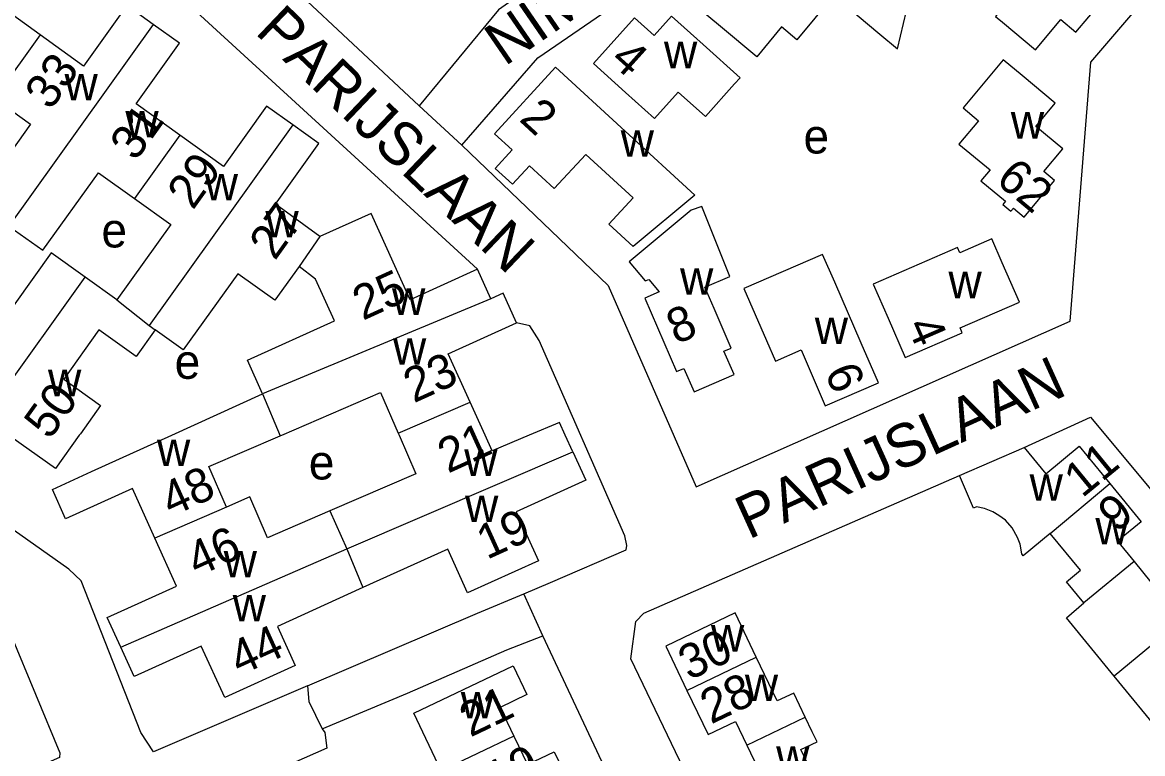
# Model space of a CAD drawing. Extents: x 157768 to 159790, y 387230 to 389604.
# Drawn here: x 158292.2 to 158422.4, y 388713 to 388797.9 of the extents above; entities that cross this region are included whole.
import ezdxf

# ---------------------------------------------------------------- set-up
doc = ezdxf.new("R2010")
doc.units = 0
for name, color, linetype in [('BLT_Basislijn', 7, 'Continuous'), ('BLT_Bebouwing', 7, 'Continuous'), ('BLT_Centroide', 7, 'Continuous'), ('BLT_Huisnummer', 7, 'Continuous'), ('BLT_Huisnummer_ tussenligend', 7, 'Continuous'), ('BLT_Onderverdeling_panden', 7, 'Continuous'), ('BLT_Straatnaam', 7, 'Continuous')]:
    doc.layers.add(name, color=color, linetype=linetype)

msp = doc.modelspace()

# ---------------------------------------------------------------- linework, layer by layer
at = {"layer": 'BLT_Basislijn'}
for p, q in [((158352.11, 388793.82), (158375.33, 388809.8)), ((158416.4, 388793.31), (158422.65, 388800.7)), ((158343.29, 388783.7), (158352.11, 388793.82)), ((158413.98, 388763.25), (158416.4, 388793.31)), ((158338.32, 388788.26), (158343.29, 388783.7)), ((158343.29, 388783.7), (158360.29, 388767.38)), ((158360.29, 388767.38), (158370.51, 388743.99)), ((158370.51, 388743.99), (158413.98, 388763.25)), ((158352.67, 388726.71), (158350.47, 388731.58))]:
    msp.add_line(p, q, dxfattribs=at)
for points in [[(158319.7, 388870.15), (158321.4, 388868.83), (158330.85, 388860.65), (158331.93, 388861), (158337.3, 388866.95), (158338.24, 388867.06), (158381.15, 388830.03), (158381.88, 388829.07), (158371.05, 388815.86), (158347.55, 388799.4), (158338.32, 388788.26)], [(158255.34, 388864.91), (158283.64, 388826.08), (158316.42, 388808.74), (158338.32, 388788.26)], [(158345.09, 388769.27), (158310.62, 388800.89), (158285.46, 388813.98), (158277.79, 388808.18)], [(158228.87, 388771.67), (158290.41, 388727.23), (158290.89, 388726.75), (158296.54, 388713.1), (158296.49, 388712.58), (158277.19, 388704.08), (158228.72, 388683.47), (158227.91, 388683.12)], [(158350.47, 388731.58), (158353.59, 388732.89), (158362.37, 388736.7), (158362.46, 388737.21), (158362.2, 388738.32), (158352.27, 388760.99), (158351.18, 388762.69), (158349.61, 388763.05)], [(158408.65, 388748.56), (158416.34, 388752.11), (158448.8, 388713.2)], [(158401.39, 388665.55), (158393.86, 388662), (158392.96, 388662.07), (158388.94, 388669.86), (158362.93, 388724.04), (158363.48, 388728.38), (158364.43, 388729.34), (158401.11, 388745.32)], [(158325.33, 388720.9), (158316.91, 388717.29), (158307.43, 388713.21), (158305.97, 388715.48), (158299.02, 388733.1), (158297.6, 388734.46), (158285.78, 388742.78)], [(158325.33, 388720.9), (158345.08, 388729.34), (158350.47, 388731.58)], [(158327.02, 388715.89), (158336.95, 388720.05), (158348.51, 388725.07), (158352.67, 388726.71)], [(158379.17, 388645.86), (158379.97, 388646.39), (158381.47, 388647.5), (158386.61, 388653.95), (158385.78, 388656.28), (158352.67, 388726.71)], [(158325.33, 388720.9), (158325.49, 388719.06), (158327.02, 388715.89)], [(158327.02, 388715.89), (158327.34, 388715.48), (158327.56, 388713.66), (158323.61, 388711.93)]]:
    msp.add_lwpolyline(points, dxfattribs=at)
at = {"layer": 'BLT_Bebouwing'}
for p, q in [((158362.29, 388789.82), (158365.66, 388786.78)), ((158346.64, 388765.84), (158345.09, 388769.27)), ((158303.17, 388765.71), (158299.47, 388768.36))]:
    msp.add_line(p, q, dxfattribs=at)
for points in [[(158380.57, 388815.86), (158385.27, 388811.95), (158388.06, 388815.29), (158393.22, 388813.41), (158390.72, 388803.01), (158388.03, 388799.78), (158391.87, 388796.58), (158393.91, 388794.88), (158398.09, 388812.57)], [(158294.24, 388796.5), (158289.18, 388800.13), (158294.19, 388807.13), (158291.05, 388809.39), (158290.18, 388808.17)], [(158382.65, 388804.11), (158386.41, 388800.99), (158382.21, 388795.94), (158380.44, 388797.42), (158377.56, 388793.96), (158373.33, 388797.48), (158369.49, 388800.68), (158373.69, 388805.72), (158375.92, 388803.85), (158378.81, 388807.32), (158382.65, 388804.11)], [(158409.45, 388803.8), (158405.3, 388798.64), (158406.11, 388797.97), (158409.95, 388794.77), (158412.89, 388798.3), (158414.66, 388796.82), (158419.16, 388802.21), (158412.65, 388807.64), (158409.45, 388803.8)], [(158307.4, 388797.71), (158304.34, 388799.91), (158299.31, 388792.88), (158294.24, 388796.5)], [(158365.66, 388786.78), (158368.43, 388789.85), (158371.58, 388787.02), (158374.98, 388790.8), (158375.62, 388791.51), (158371.34, 388795.36), (158367.65, 388798.68), (158365.61, 388796.41), (158363.34, 388798.46), (158358.57, 388793.16), (158362.29, 388789.82)], [(158310.5, 388784.85), (158305.43, 388788.48), (158310.47, 388795.52), (158307.4, 388797.71)], [(158370.36, 388777.87), (158363.2, 388771.92), (158360.36, 388774.51), (158363.17, 388777.59), (158357.67, 388782.62), (158354.02, 388778.64), (158351.12, 388781.3), (158349.15, 388779.15), (158347.16, 388780.98), (158349.13, 388783.13), (158347.07, 388785.02), (158354.15, 388792.75), (158370.36, 388777.87)], [(158408.41, 388791.78), (158406.21, 388793.61), (158401.54, 388788.01), (158403.32, 388786.53), (158401.06, 388783.82), (158404.67, 388780.81), (158403.6, 388779.54), (158406.45, 388777.17), (158406.14, 388776.79), (158407.07, 388776.01), (158407.39, 388776.38), (158408.64, 388775.34), (158412.18, 388779.58), (158410.93, 388780.63), (158413.12, 388783.25), (158409.99, 388785.86), (158412.25, 388788.58), (158408.41, 388791.78)], [(158288.95, 388789.12), (158293.15, 388786.12), (158286.87, 388777.35)], [(158323.62, 388786.05), (158320.58, 388788.23), (158315.57, 388781.22), (158310.5, 388784.85)], [(158326.78, 388773.08), (158321.61, 388776.82), (158326.66, 388783.88), (158323.62, 388786.05)], [(158290.63, 388774.29), (158294.57, 388771.48), (158301.02, 388780.49), (158305.22, 388777.48)], [(158305.22, 388777.48), (158309.44, 388774.46), (158303.17, 388765.71)], [(158345.09, 388769.27), (158337.28, 388765.73), (158334.59, 388771.66), (158332.73, 388775.77), (158326.78, 388773.08)], [(158369.93, 388776.14), (158362.71, 388770.15), (158364.59, 388767.93), (158364.99, 388768.1), (158366.21, 388766.66), (158364.53, 388765.93), (158368.23, 388757.39), (158369.09, 388757.76), (158370.27, 388755.03), (158374.92, 388757.04), (158373.74, 388759.77), (158374.57, 388760.13), (158372.59, 388764.72), (158371.52, 388767.19), (158374.41, 388768.44), (158371.16, 388776.56)], [(158371.16, 388776.56), (158369.93, 388776.14)], [(158406.09, 388770.03), (158404.89, 388772.8), (158401.16, 388771.18), (158400.89, 388771.79), (158391.1, 388767.55), (158392.81, 388763.6), (158394.8, 388759.02), (158401.43, 388761.89), (158401.18, 388762.46), (158408.08, 388765.44), (158406.09, 388770.03)], [(158299.47, 388768.36), (158295.52, 388771.18), (158289.07, 388762.18), (158284.89, 388765.17)], [(158389.7, 388760.69), (158386.63, 388767.79), (158385.21, 388771), (158376.07, 388767.05), (158378.69, 388761.01), (158379.72, 388758.62), (158382.71, 388759.92), (158385.52, 388753.43), (158391.69, 388756.1), (158389.7, 388760.69)], [(158324.37, 388769.6), (158321.55, 388765.67), (158317.23, 388768.76), (158310.88, 388759.9), (158307.61, 388762.24)], [(158320.12, 388754.8), (158318.35, 388758.71), (158328.47, 388763.3), (158326.28, 388768.12), (158324.37, 388769.6)], [(158349.61, 388763.05), (158348.06, 388766.48), (158346.64, 388765.84)], [(158344.23, 388753.83), (158341.68, 388759.45), (158349.61, 388763.05)], [(158307.61, 388762.24), (158305.4, 388759.14), (158301.08, 388762.24), (158296.99, 388756.52), (158301.27, 388753.45), (158298.94, 388750.18), (158298.8, 388750), (158296.02, 388746.12), (158290.84, 388749.83), (158285.78, 388742.78)], [(158322.15, 388749.92), (158322.33, 388750), (158333.83, 388754.96), (158335.87, 388750.23)], [(158307.6, 388738.05), (158304.98, 388743.82), (158297.22, 388740.3), (158295.68, 388743.71), (158300.23, 388745.77), (158309.55, 388750), (158320.12, 388754.8)], [(158356.17, 388748.09), (158355.3, 388750), (158354.63, 388751.47), (158351.1, 388750), (158346.79, 388748.2), (158345.97, 388750), (158344.23, 388753.83)], [(158315.92, 388741.63), (158313.88, 388746.36), (158322.15, 388749.92)], [(158335.87, 388750.23), (158335.97, 388750), (158337.91, 388745.5), (158327.93, 388741.2)], [(158401.11, 388745.32), (158408.65, 388748.56)], [(158408.65, 388748.56), (158411.14, 388745.52), (158415.04, 388748.72), (158418.6, 388744.38)], [(158356.17, 388748.09), (158357.67, 388744.77), (158349.6, 388741.11), (158352.18, 388735.43), (158343.94, 388731.7), (158341.64, 388736.78), (158331.77, 388732.3)], [(158411.66, 388738.6), (158408.54, 388736.01), (158408.37, 388736.22), (158408.17, 388737.33), (158407.86, 388738.14), (158407.23, 388739.23), (158406.45, 388740.13), (158405.71, 388740.69), (158405.01, 388741.11), (158404.04, 388741.48), (158403.1, 388741.69), (158402.74, 388741.53), (158401.11, 388745.32)], [(158418.6, 388744.38), (158422.23, 388739.95), (158419.48, 388737.7), (158421.43, 388735.32)], [(158327.93, 388741.2), (158320.68, 388738.07), (158318.64, 388742.83), (158315.92, 388741.63)], [(158303.62, 388725.4), (158302.06, 388728.82), (158310.12, 388732.48), (158307.6, 388738.05)], [(158415.58, 388730.53), (158413.57, 388732.98), (158415.18, 388734.31), (158411.66, 388738.6)], [(158421.43, 388735.32), (158423.37, 388732.95), (158426.11, 388735.2), (158429.73, 388730.79)], [(158331.77, 388732.3), (158321.85, 388727.8), (158323.91, 388723.26), (158315.71, 388719.54), (158312.99, 388725.52), (158305.17, 388721.97), (158303.62, 388725.4)], [(158419.11, 388722.02), (158413.55, 388728.79), (158415.58, 388730.53)], [(158377.5, 388724.23), (158375.04, 388729.37), (158366.97, 388725.51), (158369.43, 388720.37)], [(158383.19, 388717.26), (158381.86, 388720.06), (158379.93, 388719.14), (158377.5, 388724.23)], [(158340.88, 388711.04), (158337.7, 388717.7), (158349.25, 388723.21), (158350.84, 388719.87), (158347.73, 388718.39), (158349.32, 388715.06)], [(158424.63, 388715.29), (158419.11, 388722.02)], [(158369.43, 388720.37), (158371.89, 388715.23), (158375.08, 388716.76), (158376.4, 388714.01)], [(158385.08, 388708.46), (158382.67, 388713.5), (158384.56, 388714.4), (158384.01, 388715.55), (158383.19, 388717.26)], [(158349.32, 388715.06), (158350.9, 388711.74), (158354.02, 388713.23), (158355.54, 388710.03)], [(158376.4, 388714.01), (158377.71, 388711.25), (158374.55, 388709.74), (158377.01, 388704.6)]]:
    msp.add_lwpolyline(points, dxfattribs=at)
at = {"layer": 'BLT_Onderverdeling_panden'}
for p, q in [((158294.24, 388796.5), (158288.95, 388789.12)), ((158307.4, 388797.71), (158290.63, 388774.29)), ((158310.5, 388784.85), (158305.22, 388777.48)), ((158323.62, 388786.05), (158306.94, 388762.76)), ((158326.78, 388773.08), (158324.37, 388769.6)), ((158282.72, 388744.97), (158299.47, 388768.36)), ((158303.17, 388765.71), (158306.94, 388762.76)), ((158346.64, 388765.84), (158320.12, 388754.8)), ((158306.94, 388762.76), (158307.61, 388762.24)), ((158320.12, 388754.8), (158322.15, 388749.92)), ((158335.87, 388750.23), (158344.23, 388753.83)), ((158329.89, 388736.82), (158356.17, 388748.09)), ((158411.66, 388738.6), (158418.6, 388744.38)), ((158315.92, 388741.63), (158307.6, 388738.05)), ((158327.93, 388741.2), (158329.89, 388736.82)), ((158303.62, 388725.4), (158329.89, 388736.82)), ((158329.89, 388736.82), (158331.77, 388732.3)), ((158421.43, 388735.32), (158415.58, 388730.53)), ((158429.73, 388730.79), (158419.11, 388722.02)), ((158369.43, 388720.37), (158377.5, 388724.23)), ((158376.4, 388714.01), (158383.19, 388717.26)), ((158349.32, 388715.06), (158340.88, 388711.04))]:
    msp.add_line(p, q, dxfattribs=at)

# ---------------------------------------------------------------- texts
at = {"layer": 'BLT_Centroide'}
for s, p in [('w', (158366.77, 388792.62)), ('w', (158297.09, 388788.89)), ('w', (158304.16, 388784.59)), ('w', (158407.09, 388784.45)), ('w', (158361.74, 388782.34)), ('e', (158382.99, 388782.72)), ('w', (158313.39, 388777.28)), ('w', (158320.44, 388772.97)), ('e', (158301.38, 388771.81)), ('w', (158368.64, 388766.31)), ('w', (158399.84, 388765.91)), ('w', (158335.16, 388763.97)), ('w', (158384.3, 388760.59)), ('w', (158335.27, 388758.19)), ('e', (158309.89, 388756.55)), ('w', (158295.17, 388754.53)), ('w', (158307.84, 388746.41)), ('w', (158343.55, 388745.28)), ('e', (158325.48, 388744.86)), ('w', (158409.27, 388742.38)), ('w', (158343.65, 388739.91)), ('w', (158416.92, 388737.31)), ('w', (158315.59, 388733.5)), ('w', (158316.64, 388728.38)), ('w', (158372.23, 388724.88)), ('w', (158376.17, 388719.12)), ('w', (158343.15, 388717.12)), ('w', (158379.81, 388710.8))]:
    msp.add_text(s, height=4, dxfattribs=at).set_placement(p)
at = {"layer": 'BLT_Huisnummer'}
for s, rotation, p in [('4', 318.01, (158360.36, 388793.37)), ('2', 317.432, (158349.82, 388786.59)), ('31', 54.3963, (158305.35, 388781.71)), ('62', 320.1866, (158405.19, 388779.41)), ('27', 54.3963, (158321.54, 388770.18)), ('8', 23.4031, (158368.18, 388760.51)), ('4', 293.4017, (158394.94, 388762.75)), ('23', 24.4031, (158337.68, 388753.69)), ('6', 293.4001, (158385.4, 388757.31)), ('11', 39.3641, (158415.38, 388742.64)), ('48', 24.3981, (158309.47, 388740.48)), ('19', 24.4031, (158346.18, 388735.51)), ('44', 24.3981, (158317.43, 388722.03)), ('30', 25.5826, (158369.7, 388721.48)), ('21', 25.5148, (158344.26, 388714.88))]:
    msp.add_text(s, height=4, rotation=rotation, dxfattribs=at).set_placement(p)
at = {"layer": 'BLT_Huisnummer_ tussenligend'}
for s, rotation, p in [('33', 54.3963, (158295.46, 388787.63)), ('29', 54.3963, (158312.01, 388776.06)), ('25', 24.4031, (158331.76, 388763.28)), ('50', 54.3884, (158295.36, 388749.36)), ('21', 24.4031, (158341.66, 388745.53)), ('9', 39.3641, (158419.34, 388738.59)), ('46', 24.3981, (158312.48, 388733.5)), ('28', 25.5826, (158372.24, 388716.4)), ('19', 25.5148, (158347.29, 388708.05))]:
    msp.add_text(s, height=4, rotation=rotation, dxfattribs=at).set_placement(p)
at = {"layer": 'BLT_Straatnaam'}
for s, rotation, p in [('NIMESLAAN', 34.5154, (158348.25, 388792.78)), ('PARIJSLAAN', 316.3568, (158319.12, 388796.72)), ('PARIJSLAAN', 24.4365, (158376.61, 388737.85))]:
    msp.add_text(s, height=5, rotation=rotation, dxfattribs=at).set_placement(p)

doc.saveas('drawing.dxf')
